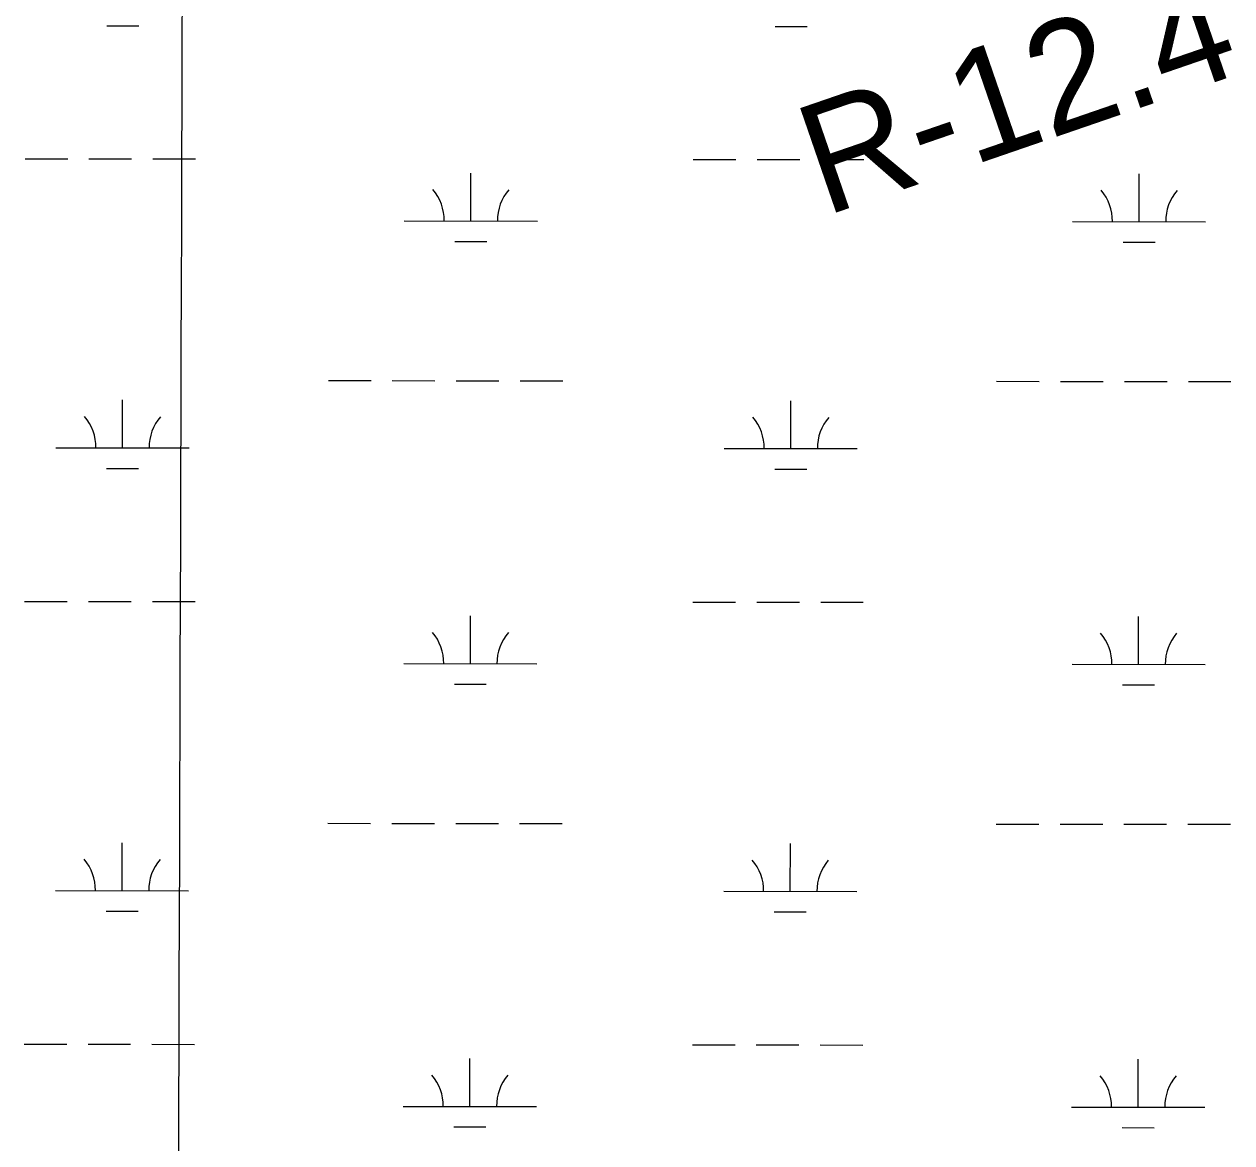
# Model space of a CAD drawing. Extents: x 3148686 to 3186545, y 916144 to 941516.
# Drawn here: x 3160683 to 3161591, y 935379 to 936220 of the extents above; entities that cross this region are included whole.
import ezdxf

# ---------------------------------------------------------------- set-up
doc = ezdxf.new("R2010")
doc.units = 0
for name, color, linetype in [('V-GRID-MAJR', 7, 'Continuous'), ('V-RIVR-RANG-IDEN', 7, 'Continuous'), ('V-WETL-SWMP', 7, 'Continuous')]:
    doc.layers.add(name, color=color, linetype=linetype)

msp = doc.modelspace()

# ---------------------------------------------------------------- linework, layer by layer
at = {"layer": 'V-GRID-MAJR'}
msp.add_spline([(3160753.61, 921529.23), (3160773.89, 927589.63), (3160794.17, 933652.63), (3160814.45, 939715.69), (3160814.46, 939718.25)], degree=3, dxfattribs=at)
at = {"layer": 'V-WETL-SWMP'}
for p, q in [((3160745.67, 936218.39), (3160769.67, 936218.37)), ((3161247.58, 936217.87), (3161271.58, 936217.84)), ((3160684.16, 936118.46), (3160716.16, 936118.42)), ((3160732.16, 936118.41), (3160764.16, 936118.37)), ((3160780.16, 936118.36), (3160812.16, 936118.32)), ((3161186.07, 936117.93), (3161218.07, 936117.9)), ((3161234.07, 936117.88), (3161266.07, 936117.84)), ((3161282.07, 936117.83), (3161314.07, 936117.79)), ((3161018.96, 936071.67), (3161018.99, 936107.67)), ((3161520.86, 936071.15), (3161520.9, 936107.15)), ((3160968.96, 936071.73), (3161068.96, 936071.62)), ((3161470.86, 936071.2), (3161570.86, 936071.09)), ((3161006.94, 936056.26), (3161030.94, 936056.23)), ((3161508.85, 936055.73), (3161532.85, 936055.7)), ((3160911.99, 935951.72), (3160943.99, 935951.68)), ((3160959.99, 935951.67), (3160991.99, 935951.63)), ((3161007.99, 935951.62), (3161039.99, 935951.58)), ((3161055.99, 935951.56), (3161087.99, 935951.53)), ((3161413.89, 935951.19), (3161445.89, 935951.15)), ((3161461.89, 935951.14), (3161493.89, 935951.1)), ((3161509.89, 935951.09), (3161541.89, 935951.05)), ((3161557.89, 935951.04), (3161589.89, 935951)), ((3160757.34, 935901.14), (3160757.38, 935937.14)), ((3161259.25, 935900.61), (3161259.29, 935936.61)), ((3160707.34, 935901.19), (3160807.34, 935901.08)), ((3161209.25, 935900.66), (3161309.25, 935900.56)), ((3160745.32, 935885.72), (3160769.32, 935885.69)), ((3161247.23, 935885.19), (3161271.23, 935885.16)), ((3160683.81, 935785.78), (3160715.81, 935785.75)), ((3160731.81, 935785.73), (3160763.81, 935785.7)), ((3160779.81, 935785.68), (3160811.81, 935785.65)), ((3161185.72, 935785.25), (3161217.72, 935785.22)), ((3161233.72, 935785.2), (3161265.72, 935785.17)), ((3161281.72, 935785.15), (3161313.72, 935785.12)), ((3161018.61, 935739), (3161018.64, 935775)), ((3161520.51, 935738.47), (3161520.55, 935774.47)), ((3160968.61, 935739.05), (3161068.61, 935738.95)), ((3161470.51, 935738.52), (3161570.51, 935738.42)), ((3161006.59, 935723.58), (3161030.59, 935723.56)), ((3161508.5, 935723.05), (3161532.5, 935723.03)), ((3160911.63, 935619.04), (3160943.63, 935619.01)), ((3160959.63, 935618.99), (3160991.63, 935618.96)), ((3161007.63, 935618.94), (3161039.63, 935618.91)), ((3161055.63, 935618.89), (3161087.63, 935618.86)), ((3161413.54, 935618.51), (3161445.54, 935618.48)), ((3161461.54, 935618.46), (3161493.54, 935618.43)), ((3161509.54, 935618.41), (3161541.54, 935618.38)), ((3161557.54, 935618.36), (3161589.54, 935618.33)), ((3160756.99, 935568.46), (3160757.03, 935604.46)), ((3161258.9, 935567.93), (3161258.94, 935603.93)), ((3160706.99, 935568.52), (3160806.99, 935568.41)), ((3161208.9, 935567.99), (3161308.9, 935567.88)), ((3160744.97, 935553.04), (3160768.97, 935553.02)), ((3161246.88, 935552.52), (3161270.88, 935552.49)), ((3160683.46, 935453.11), (3160715.46, 935453.07)), ((3160731.46, 935453.06), (3160763.46, 935453.02)), ((3160779.46, 935453.01), (3160811.46, 935452.97)), ((3161185.37, 935452.58), (3161217.37, 935452.55)), ((3161233.37, 935452.53), (3161265.37, 935452.49)), ((3161281.37, 935452.48), (3161313.37, 935452.44)), ((3161018.25, 935406.33), (3161018.29, 935442.33)), ((3161520.16, 935405.8), (3161520.2, 935441.8)), ((3160968.25, 935406.38), (3161068.25, 935406.27)), ((3161470.16, 935405.85), (3161570.16, 935405.74)), ((3161006.24, 935390.91), (3161030.24, 935390.88)), ((3161508.15, 935390.38), (3161532.15, 935390.35))]:
    msp.add_line(p, q, dxfattribs=at)
for centre, start, end in [((3160963.71, 936072.21), 359.16781, 40.71147), ((3161074.2, 936072.09), 139.1678, 180.71146), ((3161465.62, 936071.68), 359.16781, 40.71147), ((3161576.11, 936071.56), 139.1678, 180.71146), ((3160702.1, 935901.67), 359.16781, 40.71147), ((3160812.58, 935901.55), 139.1678, 180.71146), ((3161204.01, 935901.14), 359.16781, 40.71147), ((3161314.49, 935901.03), 139.1678, 180.71146), ((3160963.36, 935739.53), 359.16781, 40.71147), ((3161073.85, 935739.42), 139.1678, 180.71146), ((3161465.27, 935739), 359.16781, 40.71147), ((3161575.76, 935738.89), 139.1678, 180.71146), ((3160701.75, 935569), 359.16781, 40.71147), ((3160812.23, 935568.88), 139.1678, 180.71146), ((3161203.65, 935568.47), 359.16781, 40.71147), ((3161314.14, 935568.35), 139.1678, 180.71146), ((3160963.01, 935406.86), 359.16781, 40.71147), ((3161073.5, 935406.74), 139.1678, 180.71146), ((3161464.92, 935406.33), 359.16781, 40.71147), ((3161575.41, 935406.21), 139.1678, 180.71146)]:
    msp.add_arc(centre, 35.25, start, end, dxfattribs=at)

# ---------------------------------------------------------------- texts
at = {"layer": 'V-RIVR-RANG-IDEN'}
msp.add_text('R-12.4', height=83, rotation=19.0002, dxfattribs=at).set_placement((3161284.75, 936074.98))

doc.saveas('drawing.dxf')
